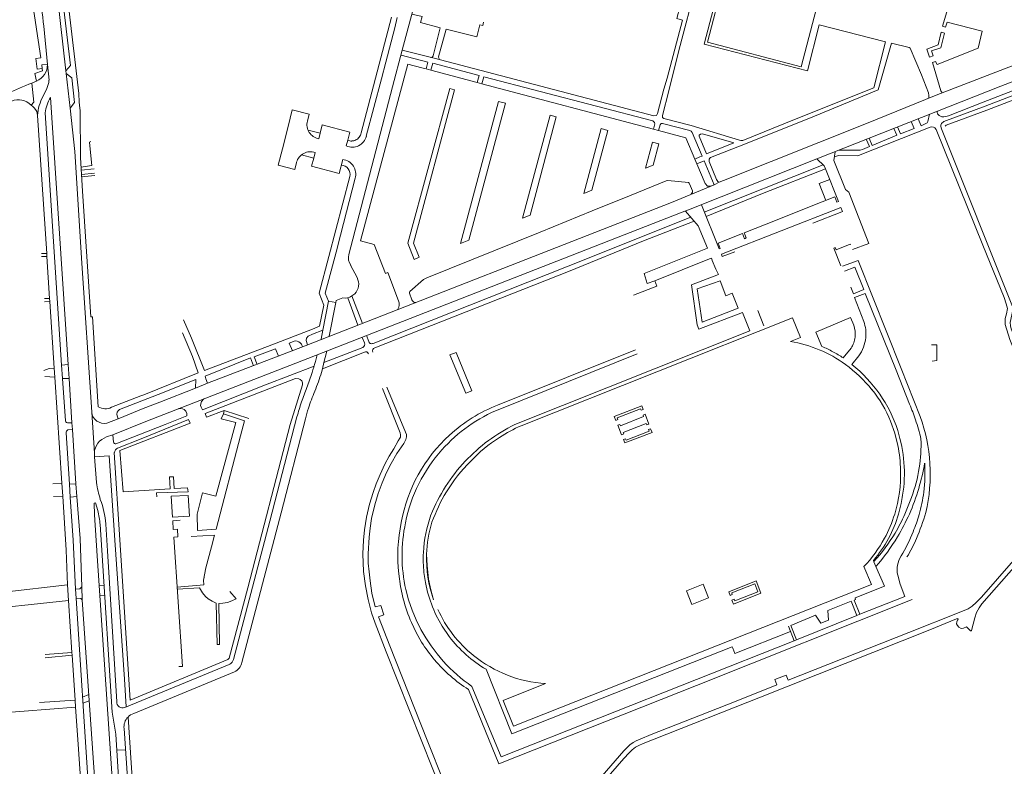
# Model space of a CAD drawing. Extents: x 145000 to 155000, y 457500 to 470000.
# Tile 469 of 548: x 154225 to 154571, y 465162 to 465424. Entities that reach past the tile are written whole.
import ezdxf

# ---------------------------------------------------------------- set-up
doc = ezdxf.new("R2010")
doc.units = 0
doc.header["$LTSCALE"] = 0.2
doc.header["$MEASUREMENT"] = 0
doc.layers.add('kant verharding', color=252, linetype='Continuous', lineweight=0)

msp = doc.modelspace()

# ---------------------------------------------------------------- linework, layer by layer
at = {"layer": 'kant verharding', "lineweight": 0}
for p, q in [((154232.82, 465410.18), (154229.17, 465434.86)), ((154241.7, 465405.61), (154238.8, 465430.66)), ((154345.31, 465383.79), (154355.97, 465424.41)), ((154357.08, 465420.71), (154357.99, 465424.29)), ((154235.24, 465407.83), (154233.89, 465421.25)), ((154359.75, 465412.9), (154356.36, 465400.02)), ((154359.75, 465412.9), (154370.88, 465410.03)), ((154368.73, 465408.68), (154359.29, 465411.15)), ((154368.08, 465406.26), (154368.73, 465408.68)), ((154369.75, 465405.82), (154370.41, 465408.24)), ((154230.79, 465404.62), (154233.5, 465405.57)), ((154235.24, 465407.83), (154233.18, 465407.65)), ((154233.38, 465406.44), (154233.5, 465405.57)), ((154235.24, 465407.83), (154235.74, 465402.3)), ((154243.73, 465403.17), (154241.79, 465404.71)), ((154243.15, 465392.55), (154241.79, 465404.71)), ((154366.61, 465406.65), (154368.08, 465406.26)), ((154368.08, 465406.26), (154369.75, 465405.82)), ((154386.06, 465401.54), (154369.75, 465405.82)), ((154229.76, 465401.32), (154231.38, 465401.98)), ((154229.76, 465401.32), (154230.39, 465394.59)), ((154230.79, 465404.62), (154231.38, 465401.98)), ((154244.68, 465394.45), (154243.73, 465403.17)), ((154386.06, 465401.54), (154387.71, 465401.08)), ((154235, 465399.4), (154233.65, 465396.73)), ((154356.36, 465400.02), (154340.93, 465341.17)), ((154376.38, 465399.35), (154378.08, 465398.88)), ((154229.47, 465393.56), (154230.39, 465394.59)), ((154236.27, 465396.3), (154242.48, 465302.56)), ((154243.15, 465392.55), (154244.68, 465394.45)), ((154246.35, 465394.66), (154246.41, 465393.6)), ((154380.15, 465345), (154393.52, 465394.86)), ((154395.95, 465394.23), (154393.52, 465394.86)), ((154231.76, 465389.94), (154231.44, 465391.35)), ((154246.41, 465393.6), (154246.64, 465391.55)), ((154246.76, 465375.14), (154246.64, 465391.55)), ((154321.14, 465391.92), (154319.67, 465386.08)), ((154327.05, 465390.41), (154321.14, 465391.92)), ((154395.95, 465394.23), (154383.06, 465346.17)), ((154231.76, 465389.94), (154234.94, 465341.48)), ((154326.43, 465387.95), (154327.05, 465390.41)), ((154401.96, 465353.88), (154411.6, 465390.09)), ((154413.8, 465389.51), (154404.63, 465354.95)), ((154413.8, 465389.51), (154411.6, 465390.09)), ((154330.91, 465383.74), (154326.66, 465384.8)), ((154429.54, 465385.34), (154423.51, 465362.61)), ((154431.86, 465384.71), (154426.31, 465363.78)), ((154431.86, 465384.71), (154429.54, 465385.34)), ((154450.22, 465386.66), (154449.68, 465384.69)), ((154249.9, 465380.61), (154250.45, 465380.76)), ((154250.41, 465375.76), (154249.9, 465380.61)), ((154447.59, 465380.59), (154445.14, 465371.42)), ((154449.84, 465379.99), (154447.59, 465380.59)), ((154459.25, 465382.14), (154462.43, 465374.58)), ((154449.84, 465379.99), (154447.85, 465372.53)), ((154511.64, 465377.14), (154511.19, 465374.18)), ((154250.81, 465372.41), (154250.41, 465375.76)), ((154324.38, 465376.13), (154328.64, 465374.95)), ((154327.89, 465372.09), (154328.64, 465374.95)), ((154328.64, 465374.95), (154329.14, 465376.94)), ((154505.23, 465374.68), (154471.71, 465361.35)), ((154505.23, 465374.68), (154507.85, 465372.28)), ((154511.19, 465374.18), (154515.26, 465363.94)), ((154246.97, 465371.84), (154250.81, 465372.41)), ((154247.04, 465370.72), (154251.56, 465371.26)), ((154316.17, 465372.54), (154322.01, 465371.02)), ((154322.01, 465371.02), (154322.65, 465373.49)), ((154445.14, 465371.42), (154447.85, 465372.53)), ((154465.75, 465356.03), (154507.48, 465372.62)), ((154507.85, 465372.28), (154508.27, 465371.2)), ((154508.27, 465371.2), (154512.81, 465359.74)), ((154251.76, 465369.71), (154247.13, 465369.21)), ((154247.18, 465368.36), (154251.82, 465368.91)), ((154341.31, 465368.51), (154334.01, 465340.49)), ((154470.99, 465366.48), (154472.54, 465367.09)), ((154423.51, 465362.61), (154426.31, 465363.78)), ((154454.23, 465359.41), (154469.22, 465365.62)), ((154469.22, 465365.62), (154470.99, 465366.48)), ((154515.26, 465363.94), (154516.46, 465363.04)), ((154471.71, 465361.35), (154460.81, 465357.02)), ((154502.72, 465357.83), (154511.56, 465361.34)), ((154511.56, 465361.34), (154512.27, 465359.49)), ((154516.46, 465363.04), (154523.55, 465345.06)), ((154325.68, 465309.14), (154454.23, 465359.41)), ((154457.95, 465355.99), (154460.81, 465357.02)), ((154459.18, 465356.38), (154463.64, 465351.18)), ((154464.77, 465358.59), (154470.95, 465343.09)), ((154513.62, 465357.69), (154471.75, 465341.29)), ((154490.78, 465353.11), (154502.72, 465357.83)), ((154512.27, 465359.49), (154512.81, 465359.74)), ((154513.62, 465357.69), (154514.27, 465356.24)), ((154326.54, 465304.64), (154457.95, 465355.99)), ((154401.96, 465353.88), (154404.63, 465354.95)), ((154417.32, 465336.84), (154461.05, 465354.2)), ((154479.79, 465348.8), (154490.78, 465353.11)), ((154514.02, 465356.14), (154503.88, 465352.13)), ((154514.27, 465356.24), (154514.02, 465356.14)), ((154463.64, 465351.18), (154466.87, 465343.38)), ((154380.15, 465345), (154383.06, 465346.17)), ((154470.64, 465345.14), (154479.14, 465348.55)), ((154479.14, 465348.55), (154479.89, 465346.65)), ((154480.49, 465346.95), (154479.79, 465348.8)), ((154479.89, 465346.65), (154480.49, 465346.95)), ((154471.35, 465343.29), (154470.64, 465345.14)), ((154470.95, 465343.09), (154471.35, 465343.29)), ((154511.2, 465343.37), (154511.71, 465343.57)), ((154513.67, 465337.13), (154511.2, 465343.37)), ((154511.71, 465343.57), (154511.99, 465342.79)), ((154511.99, 465342.79), (154516.99, 465344.72)), ((154516.99, 465344.72), (154517.09, 465344.5)), ((154517.71, 465342.88), (154523.55, 465345.06)), ((154233.1, 465341.54), (154234.94, 465341.48)), ((154233.13, 465340.4), (154234.94, 465340.39)), ((154234.94, 465341.48), (154234.94, 465340.39)), ((154234.94, 465340.39), (154235.94, 465325.74)), ((154448.35, 465331.88), (154467.55, 465339.59)), ((154468.3, 465339.89), (154467.55, 465339.59)), ((154468.3, 465339.89), (154468.55, 465339.14)), ((154468.55, 465339.14), (154468.47, 465339.07)), ((154468.47, 465339.07), (154469.84, 465335.98)), ((154471.75, 465341.29), (154472.05, 465340.39)), ((154476.47, 465342.12), (154472.05, 465340.39)), ((154514.3, 465337.04), (154519.69, 465339.09)), ((154519.69, 465339.09), (154534.79, 465301.16)), ((154343.88, 465333.03), (154341.62, 465337.38)), ((154349.48, 465309.96), (154417.32, 465336.84)), ((154518.55, 465336.69), (154515, 465335.29)), ((154521.69, 465328.84), (154518.55, 465336.69)), ((154418.02, 465335.14), (154350.13, 465308.36)), ((154440.87, 465326.93), (154449.08, 465330.04)), ((154473.27, 465326.69), (154471.26, 465331.89)), ((154518.06, 465327.39), (154517.16, 465329.64)), ((154521.69, 465328.84), (154518.06, 465327.39)), ((154234.18, 465325.7), (154235.94, 465325.74)), ((154235.94, 465325.74), (154236, 465324.65)), ((154340.62, 465325.98), (154344.11, 465316.34)), ((154342.08, 465326.6), (154343.03, 465327.35)), ((154342.08, 465326.6), (154345.73, 465316.97)), ((154475.52, 465327.6), (154473.27, 465326.69)), ((154477.58, 465322.35), (154475.52, 465327.6)), ((154518.51, 465326.04), (154522.2, 465327.49)), ((154521.72, 465317.65), (154518.51, 465326.04)), ((154533.09, 465300.51), (154522.2, 465327.49)), ((154234.19, 465324.53), (154236, 465324.65)), ((154236, 465324.65), (154237.53, 465301.22)), ((154331.88, 465314.6), (154333.83, 465324.73)), ((154334.11, 465312.43), (154336.42, 465324.32)), ((154464.94, 465317.39), (154477.58, 465322.35)), ((154401.51, 465281.07), (154496.73, 465318.92)), ((154463.84, 465314.93), (154479.13, 465320.85)), ((154479.13, 465320.85), (154481.7, 465314.39)), ((154484.53, 465321.51), (154486.63, 465316.16)), ((154496.73, 465318.92), (154499.54, 465312.07)), ((154517.07, 465319.04), (154504.88, 465313.93)), ((154518.17, 465316.34), (154517.07, 465319.04)), ((154463.84, 465314.93), (154463.29, 465316.43)), ((154346.43, 465310.11), (154345.67, 465312.06)), ((154347.17, 465312.7), (154347.98, 465310.61)), ((154481.7, 465314.39), (154399.26, 465281.47)), ((154499.54, 465312.07), (154496.04, 465310.67)), ((154504.88, 465313.93), (154507.04, 465308.88)), ((154291.41, 465295.96), (154325.68, 465309.14)), ((154332.25, 465303.19), (154345.88, 465308.51)), ((154514.49, 465304.84), (154517.24, 465308.24)), ((154269.76, 465282.56), (154326.54, 465304.64)), ((154329.89, 465305.95), (154329.24, 465303.54)), ((154346.43, 465306.91), (154331.72, 465301.05)), ((154332.25, 465303.19), (154332.69, 465305.04)), ((154332.69, 465305.04), (154333.21, 465307.24)), ((154376.48, 465305.99), (154378.62, 465306.79)), ((154382.09, 465292.5), (154376.48, 465305.99)), ((154378.62, 465306.79), (154384.19, 465293.35)), ((154393.2, 465288.26), (154441.62, 465307.72)), ((154442.2, 465306.26), (154393.95, 465286.91)), ((154517.55, 465302.49), (154519.94, 465305.54)), ((154235.75, 465301.15), (154233.97, 465300.39)), ((154235.75, 465301.15), (154237.53, 465301.22)), ((154237.53, 465301.22), (154237.79, 465298.07)), ((154240.18, 465302.34), (154242.48, 465302.56)), ((154242.81, 465297.63), (154242.48, 465302.56)), ((154331.35, 465299.79), (154331.72, 465301.05)), ((154331.72, 465301.05), (154332.25, 465303.19)), ((154534.79, 465301.16), (154541.46, 465284.27)), ((154234.27, 465298.39), (154236.02, 465298.19)), ((154236.02, 465298.19), (154237.79, 465298.07)), ((154237.79, 465298.07), (154240.24, 465260.85)), ((154240.47, 465297.61), (154242.81, 465297.63)), ((154240.47, 465297.61), (154241.49, 465282.74)), ((154242.81, 465297.63), (154243.81, 465282.08)), ((154537.81, 465288.61), (154533.09, 465300.51)), ((154274, 465292), (154287.29, 465297.25)), ((154274.59, 465289.33), (154287.12, 465294.27)), ((154287.12, 465294.27), (154287.29, 465297.25)), ((154287.12, 465294.27), (154291.41, 465295.96)), ((154360.91, 465278.8), (154354.35, 465294.62)), ((154267.96, 465291.49), (154257.72, 465287.54)), ((154274, 465292), (154260.46, 465286.76)), ((154267.96, 465291.49), (154268.97, 465291.93)), ((154384.19, 465293.35), (154382.09, 465292.5)), ((154250.62, 465287.56), (154250.74, 465285.78)), ((154443.79, 465288.06), (154434.14, 465284.25)), ((154444.29, 465286.76), (154443.79, 465288.06)), ((154250.74, 465285.78), (154251.66, 465271.38)), ((154260.03, 465283.52), (154259.67, 465284.54)), ((154296.94, 465285.27), (154297.17, 465286.39)), ((154304.35, 465282.72), (154296.94, 465285.27)), ((154297.17, 465286.39), (154305.88, 465283.6)), ((154322.77, 465284.13), (154313.23, 465247.57)), ((154434.14, 465284.25), (154434.64, 465282.95)), ((154435.14, 465283.85), (154443.34, 465287.01)), ((154435.44, 465283.2), (154435.14, 465283.85)), ((154436.35, 465281.01), (154444.44, 465284.26)), ((154443.34, 465287.01), (154443.54, 465286.46)), ((154443.54, 465286.46), (154444.29, 465286.76)), ((154444.24, 465284.76), (154444.94, 465285.06)), ((154444.44, 465284.26), (154444.24, 465284.76)), ((154444.94, 465285.06), (154446.24, 465281.61)), ((154242.55, 465282.06), (154243.81, 465282.08)), ((154243.95, 465279.73), (154243.81, 465282.08)), ((154276.5, 465281.43), (154259.21, 465274.76)), ((154268.11, 465276.45), (154284.76, 465283.23)), ((154317.17, 465250.48), (154325.72, 465283.44)), ((154434.64, 465282.95), (154435.44, 465283.2)), ((154435.4, 465281.2), (154436.1, 465281.51)), ((154436.7, 465277.91), (154435.4, 465281.2)), ((154436.1, 465281.51), (154436.35, 465281.01)), ((154445.34, 465281.86), (154437.25, 465278.71)), ((154445.54, 465281.32), (154445.34, 465281.86)), ((154446.24, 465281.61), (154445.54, 465281.32)), ((154243.95, 465279.73), (154242.4, 465279.56)), ((154243.95, 465279.73), (154245.2, 465260.71)), ((154258.16, 465277.92), (154258.34, 465275.24)), ((154437.45, 465278.16), (154436.7, 465277.91)), ((154437.25, 465278.71), (154437.45, 465278.16)), ((154447.45, 465278.72), (154437.9, 465275.01)), ((154438.3, 465275.96), (154446.35, 465279.17)), ((154446.15, 465279.77), (154446.89, 465280.02)), ((154446.35, 465279.17), (154446.15, 465279.77)), ((154446.89, 465280.02), (154447.45, 465278.72)), ((154259.83, 465273.19), (154268.11, 465276.45)), ((154437.4, 465276.21), (154438.1, 465276.51)), ((154437.9, 465275.01), (154437.4, 465276.21)), ((154438.1, 465276.51), (154438.3, 465275.96)), ((154251.75, 465270.11), (154251.66, 465271.38)), ((154252.39, 465261.09), (154251.75, 465270.11)), ((154260.63, 465240.96), (154258.67, 465271.7)), ((154237.06, 465260.61), (154240.24, 465260.85)), ((154240.24, 465260.85), (154240.55, 465256.37)), ((154242.89, 465260.59), (154245.2, 465260.71)), ((154245.51, 465256.17), (154245.2, 465260.71)), ((154237.33, 465256.21), (154240.55, 465256.37)), ((154240.55, 465256.37), (154241.77, 465237.43)), ((154243.19, 465256.01), (154245.51, 465256.17)), ((154245.51, 465256.17), (154246.64, 465241.48)), ((154284.55, 465256.6), (154278.6, 465256.3)), ((154278.6, 465256.3), (154279.08, 465249.01)), ((154285.03, 465249.36), (154284.55, 465256.6)), ((154243.19, 465256.01), (154244.2, 465240.94)), ((154536.12, 465250.01), (154538.46, 465255.86)), ((154279.08, 465249.01), (154285.03, 465249.36)), ((154317.17, 465250.48), (154303.37, 465198.02)), ((154253.68, 465246.38), (154254.27, 465237.33)), ((154256.33, 465237.14), (154255.69, 465246.57)), ((154279.16, 465247.72), (154281.83, 465247.88)), ((154279.35, 465244.62), (154279.16, 465247.72)), ((154300.52, 465199.02), (154313.23, 465247.57)), ((154280.84, 465244.71), (154279.35, 465244.62)), ((154281, 465242.02), (154280.84, 465244.71)), ((154293.82, 465242.63), (154285.66, 465242.22)), ((154287.88, 465244.28), (154294.37, 465244.71)), ((154245.05, 465223.66), (154244.2, 465240.94)), ((154279.57, 465241.93), (154281, 465242.02)), ((154279.57, 465241.93), (154282.54, 465196.61)), ((154242.29, 465225.24), (154241.77, 465237.43)), ((154259.25, 465136.43), (154252.68, 465235.37)), ((154257.87, 465180.52), (154254.27, 465237.33)), ((154256.33, 465237.14), (154259.52, 465184.22)), ((154525.14, 465233.76), (154525.29, 465233.35)), ((154525.99, 465231.66), (154525.29, 465233.35)), ((154524.39, 465225.36), (154521.79, 465231.61)), ((154525.99, 465231.66), (154528.99, 465224.76)), ((154534.49, 465225.46), (154533.64, 465228.56)), ((154242.29, 465225.24), (154219.91, 465222.66)), ((154242.62, 465219.73), (154242.29, 465225.24)), ((154398.75, 465175.59), (154524.39, 465225.36)), ((154483.99, 465226.61), (154474.34, 465222.76)), ((154475.39, 465222.36), (154483.49, 465225.56)), ((154483.49, 465225.56), (154484.54, 465222.76)), ((154485.64, 465222.31), (154483.99, 465226.61)), ((154536.09, 465221.11), (154534.49, 465225.46)), ((154245.23, 465220.49), (154245.05, 465223.66)), ((154253.38, 465224.82), (154255.06, 465224.93)), ((154288.6, 465224.2), (154280.77, 465223.66)), ((154299.26, 465222.85), (154301.47, 465220.33)), ((154459.49, 465223.11), (154461.34, 465218.36)), ((154474.34, 465222.76), (154474.79, 465221.51)), ((154474.79, 465221.51), (154475.54, 465221.81)), ((154475.54, 465221.81), (154475.39, 465222.36)), ((154475.94, 465218.47), (154485.64, 465222.31)), ((154484.54, 465222.76), (154476.44, 465219.56)), ((154528.99, 465224.76), (154518.64, 465220.61)), ((154243.79, 465201.53), (154242.62, 465219.73)), ((154250.84, 465136.11), (154245.23, 465220.49)), ((154253.6, 465221.38), (154255.27, 465221.49)), ((154461.34, 465218.36), (154467.24, 465220.71)), ((154538.74, 465220.07), (154462.95, 465189.93)), ((154476.19, 465220.16), (154475.44, 465219.86)), ((154475.44, 465219.86), (154475.94, 465218.47)), ((154476.44, 465219.56), (154476.19, 465220.16)), ((154517.34, 465219.46), (154509.14, 465216.22)), ((154519.29, 465214.42), (154517.34, 465219.46)), ((154518.84, 465220.06), (154518.34, 465219.86)), ((154518.34, 465219.86), (154520.39, 465214.92)), ((154518.64, 465220.61), (154518.84, 465220.06)), ((154520.39, 465214.92), (154536.09, 465221.11)), ((154509.14, 465216.22), (154509.34, 465212.87)), ((154520.39, 465214.92), (154519.29, 465214.42)), ((154504.74, 465214.52), (154496.14, 465210.97)), ((154498.14, 465205.97), (154519.29, 465214.42)), ((154506.64, 465211.82), (154504.74, 465214.52)), ((154509.34, 465212.87), (154506.64, 465211.82)), ((154476.49, 465201.13), (154495.99, 465208.83)), ((154497.29, 465205.62), (154495.24, 465210.67)), ((154496.14, 465210.97), (154498.14, 465205.97)), ((154394.5, 465164.85), (154497.29, 465205.62)), ((154497.29, 465205.62), (154498.14, 465205.97)), ((154243.79, 465201.53), (154234.34, 465200.79)), ((154243.86, 465200.51), (154243.79, 465201.53)), ((154475.54, 465203.47), (154398.15, 465172.99)), ((154475.74, 465203.03), (154475.54, 465203.47)), ((154475.74, 465203.03), (154476.49, 465201.13)), ((154243.86, 465200.51), (154234.44, 465199.61)), ((154244.92, 465184.75), (154243.86, 465200.51)), ((154262.32, 465182.22), (154298.92, 465197.22)), ((154300.83, 465194.72), (154265.47, 465180.07)), ((154282.54, 465196.61), (154281.29, 465196.53)), ((154398.15, 465172.99), (154389.14, 465195.58)), ((154410.04, 465190.58), (154395.1, 465184.64)), ((154382.95, 465188.48), (154393.65, 465162.4)), ((154384.2, 465189.58), (154394.5, 465164.85)), ((154393.65, 465162.4), (154462.95, 465189.93)), ((154244.92, 465184.75), (154232.37, 465183.92)), ((154244.92, 465184.75), (154245.09, 465182.25)), ((154249.69, 465186.77), (154247.53, 465185.8)), ((154249.85, 465184.53), (154247.67, 465183.73)), ((154395.1, 465184.64), (154398.75, 465175.59)), ((154245.09, 465182.25), (154197.11, 465178.61)), ((154245.85, 465170.95), (154245.09, 465182.25)), ((154259.17, 465172.82), (154257.87, 465180.52)), ((154266.84, 465130.39), (154263.47, 465178.82)), ((154262.07, 465174.77), (154265.69, 465123.34)), ((154248.33, 465135.88), (154245.85, 465170.95)), ((154261.99, 465130.04), (154259.17, 465172.82)), ((154259.55, 465167.15), (154262.6, 465167.36))]:
    msp.add_line(p, q, dxfattribs=at)
at = {"layer": 'kant verharding', "lineweight": 0, "flags": 128}
for points in [[(154478.16, 465500), (154459.15, 465427.39), (154457.16, 465427.99), (154456.09, 465423.96), (154458.12, 465423.41), (154452.71, 465402.97), (154451.55, 465399.16)], [(154453.3, 465398.56), (154456.82, 465412.75), (154463.06, 465436.25), (154469.7, 465461.93), (154479.74, 465500)], [(154487.91, 465500), (154465.7, 465414.96), (154501.91, 465405.55), (154506.11, 465421.76), (154529.39, 465415.75), (154525.25, 465399.65), (154497.39, 465388.58), (154479.24, 465381.21), (154478.62, 465381.19), (154478.1, 465381.29), (154461.19, 465386.39)], [(154488.89, 465500), (154466.84, 465415.64), (154499.76, 465406.96)], [(154499.76, 465406.96), (154523.48, 465497.93), (154515.57, 465500)], [(154360.15, 465432.48), (154362.77, 465430.82), (154364.25, 465429.84), (154359.75, 465412.9)], [(154553.34, 465434.65), (154549.4, 465421.23), (154550.45, 465420.98), (154550.95, 465422.69), (154563.26, 465419.51), (154561.86, 465413.54), (154547.49, 465407.8), (154546.92, 465408.91), (154545.8, 465408.48), (154548.75, 465398.59), (154549.26, 465397.88)], [(154243.25, 465407.53), (154240.73, 465429.18), (154238.8, 465430.66)], [(154241.79, 465432.05), (154242.27, 465428.36), (154242.61, 465428.42), (154246.17, 465397.59), (154246.35, 465394.66)], [(154369.79, 465410.31), (154370.37, 465410.51), (154370.57, 465410.84), (154373.03, 465420.74), (154366.19, 465422.51), (154366.71, 465424.63), (154363.08, 465425.44)], [(154388.27, 465422.64), (154387.97, 465421.51), (154386.93, 465421.72), (154385.92, 465417.59), (154375.1, 465420.25), (154372.45, 465410.52), (154372.52, 465410), (154372.77, 465409.53)], [(154357.08, 465420.71), (154353.91, 465408.61), (154352.39, 465402.74), (154347.12, 465382.67)], [(154548.83, 465419.15), (154550.09, 465418.84), (154548.74, 465413.67), (154545.47, 465412.57), (154546.04, 465410.85), (154544.8, 465410.4), (154543.86, 465413.23), (154547.85, 465414.67), (154548.83, 465419.15)], [(154547.54, 465391.44), (154547.49, 465390.95), (154547.59, 465390.47), (154548.12, 465389.88), (154549.14, 465389.45), (154549.78, 465389.41), (154550.5, 465389.53), (154551.48, 465389.82), (154563.58, 465394.64), (154584.75, 465402.85), (154601.26, 465409.38), (154622.05, 465417.24), (154620.77, 465417.97), (154618.66, 465418.78), (154618.18, 465418.8)], [(154544.52, 465395.99), (154544.59, 465396.98), (154544.39, 465397.85), (154542.03, 465404.14), (154538.01, 465413.61), (154537.7, 465413.8), (154531.48, 465415.26), (154526.79, 465398.98), (154504.46, 465389.73), (154480.18, 465379.97), (154467.94, 465375.17), (154467.65, 465374.94), (154467.44, 465374.57), (154467.4, 465374.26), (154467.49, 465373.76), (154470.02, 465367.41), (154470.45, 465366.77), (154470.99, 465366.48)], [(154472.54, 465367.09), (154522.68, 465387.17), (154547.17, 465397.07), (154568.03, 465405.16), (154595.1, 465415.58)], [(154623.48, 465415.84), (154614.11, 465412.34), (154598.16, 465406.14), (154564.37, 465393.23), (154549.83, 465387.8), (154549.05, 465387.14), (154548.79, 465386.57), (154548.72, 465386.05), (154548.94, 465385.22), (154573.97, 465322.94), (154574.06, 465322.21), (154573.99, 465321.6), (154573.14, 465317.23), (154573.18, 465316.16), (154573.48, 465315.05), (154578.91, 465301.09), (154591.26, 465269.96), (154591.95, 465269.16), (154592.57, 465268.75), (154593.27, 465268.53), (154594.21, 465268.54), (154595.38, 465268.72), (154596.63, 465268.64)], [(154624.01, 465414.43), (154614.64, 465410.93), (154598.7, 465404.74), (154564.92, 465391.84), (154550.6, 465386.49), (154550.27, 465386.18)], [(154232.82, 465410.18), (154231.06, 465409.91), (154231.6, 465406.18), (154233.38, 465406.44), (154233.18, 465407.65)], [(154370.41, 465408.24), (154386.7, 465403.96), (154386.06, 465401.54)], [(154370.88, 465410.03), (154447.99, 465389.85), (154448.92, 465389.9), (154449.29, 465390.59), (154451.55, 465399.16)], [(154597.41, 465410.83), (154569.79, 465400.24), (154505.23, 465374.68)], [(154241.79, 465404.71), (154241.7, 465405.61), (154243.25, 465407.53)], [(154349.9, 465344.71), (154345.08, 465345.99), (154361.66, 465407.96), (154366.61, 465406.65)], [(154387.71, 465401.08), (154388.41, 465403.51), (154447.7, 465388.02), (154448.32, 465387.52), (154448.39, 465387), (154447.92, 465385.14)], [(154376.38, 465399.35), (154361.68, 465345.08), (154363.87, 465339.44), (154365.71, 465340.16), (154363.7, 465345.12), (154378.08, 465398.88)], [(154387.71, 465401.08), (154447.92, 465385.14), (154449.68, 465384.69), (154459.25, 465382.14)], [(154453.3, 465398.56), (154451.04, 465389.93), (154451.09, 465389.28), (154451.57, 465388.91), (154461.19, 465386.39)], [(154234.37, 465390.89), (154240.18, 465302.34), (154240.47, 465297.61)], [(154243.15, 465392.55), (154244.77, 465377.27), (154247.32, 465338.16), (154250.62, 465287.56)], [(154533.59, 465385.93), (154534.62, 465383.48), (154539.39, 465385.34), (154538.33, 465387.8)], [(154540.78, 465388.77), (154541.89, 465386.27), (154543.94, 465387.3), (154544.22, 465387.84), (154544.79, 465390.35)], [(154319.67, 465386.08), (154317.64, 465378.22), (154316.17, 465372.54)], [(154340.1, 465379.32), (154340.57, 465381.24), (154341.36, 465384.12), (154331.67, 465386.61), (154330.91, 465383.74), (154330.41, 465381.78)], [(154462.43, 465374.58), (154464.22, 465375.39), (154464.94, 465375.68), (154461.46, 465383.93), (154461.16, 465384.42), (154460.69, 465384.64), (154451.11, 465387.1), (154450.58, 465387.08), (154450.22, 465386.66)], [(154563.49, 465344.45), (154547.17, 465384.99), (154546.66, 465385.54), (154546.23, 465385.8), (154545.66, 465385.92), (154545.03, 465385.8), (154519.89, 465375.9), (154519.34, 465375.83), (154512.74, 465375.87), (154511.37, 465375.33)], [(154523.57, 465381.96), (154524.67, 465379.43), (154533.33, 465383.01), (154532.28, 465385.41)], [(154466.57, 465376.43), (154476.1, 465380.37), (154465.06, 465383.49), (154464.46, 465383.43), (154463.96, 465383.07), (154463.9, 465382.67), (154466.57, 465376.43)], [(154512.92, 465377.74), (154519.86, 465377.71), (154520.49, 465377.81), (154521.25, 465377.99), (154523.7, 465379.02), (154522.6, 465381.58)], [(154252.98, 465287.73), (154250.97, 465319.26), (154250.38, 465319.23), (154247.49, 465363.42), (154246.76, 465375.14)], [(154338.84, 465374.45), (154337.57, 465369.62), (154327.89, 465372.09)], [(154462.43, 465374.58), (154463.13, 465372.92), (154466.1, 465366.12), (154466.92, 465365.1), (154467.94, 465365.17), (154469.22, 465365.62)], [(154469.22, 465365.62), (154465.66, 465373.96), (154463.13, 465372.92)], [(154508.27, 465371.2), (154486.21, 465362.51), (154466.4, 465354.52)], [(154343.23, 465367.88), (154338.03, 465347.9), (154336.5, 465342.02), (154332.7, 465327.57), (154333.83, 465324.73), (154336.42, 465324.32), (154336.5, 465325), (154338.91, 465325.94)], [(154364.37, 465324.27), (154363.84, 465324.41), (154363.29, 465324.9), (154363.1, 465325.22), (154362.28, 465327.61), (154362.31, 465327.95), (154362.44, 465328.19), (154367.18, 465332.37), (154368.34, 465332.93), (154408.09, 465349), (154426.41, 465356.51), (154439.53, 465361.79), (154452.3, 465367.02), (154452.96, 465367.11), (154460.14, 465366.45), (154460.4, 465366.21), (154460.55, 465365.95), (154461.58, 465363.49), (154461.59, 465363.06), (154461.19, 465362.29)], [(154509.75, 465367.48), (154506.03, 465366.01), (154508.38, 465360.07)], [(154462.19, 465352.87), (154444.42, 465345.94), (154418.02, 465335.14)], [(154358.42, 465324.91), (154354.69, 465334.78), (154353.89, 465334.47), (154349.9, 465344.71)], [(154449.08, 465330.04), (154448.35, 465331.88), (154445.69, 465330.93), (154444.61, 465334.51), (154466.87, 465343.38)], [(154589.89, 465269.31), (154589.67, 465270.05), (154586.51, 465277.28), (154572.97, 465311.35), (154571.35, 465316.6), (154571.33, 465318.63), (154571.86, 465320.28), (154572.12, 465322.21), (154571.75, 465323.89), (154570.96, 465326.09), (154563.49, 465344.45)], [(154334.01, 465340.49), (154330.56, 465327.53), (154332.18, 465323.35), (154330.74, 465316), (154328.27, 465315)], [(154463.29, 465316.43), (154461.22, 465330.49), (154470.7, 465334.12), (154469.84, 465335.98)], [(154471.26, 465331.89), (154463.23, 465329.07), (154464.94, 465317.39)], [(154328.27, 465315), (154313.9, 465309.44), (154290.3, 465300.41), (154285.71, 465311.82), (154282.91, 465318.21)], [(154268.97, 465291.93), (154288.14, 465299.64), (154286.16, 465305.37), (154282.6, 465313.64)], [(154326.47, 465309.45), (154325.97, 465310.98), (154326.11, 465311.82), (154326.67, 465312.48), (154328.18, 465313.18)], [(154328.18, 465313.18), (154331.88, 465314.6), (154331.24, 465311.47)], [(154308.8, 465302.56), (154307.72, 465305.21), (154315.24, 465308.08), (154316.33, 465305.49)], [(154321.15, 465307.37), (154320.05, 465310.03), (154322.13, 465310.82), (154322.81, 465310.72), (154323.4, 465310.49), (154323.93, 465310.15), (154324.31, 465309.66), (154324.7, 465308.76)], [(154545.72, 465303.77), (154547.33, 465303.89), (154547.36, 465309.47), (154545.53, 465309.48)], [(154290.58, 465298.49), (154306.41, 465304.9), (154307.46, 465302.04)], [(154290.13, 465290.55), (154289.26, 465289.59), (154288.98, 465288.77), (154288.94, 465288.16), (154289.16, 465287.53), (154289.58, 465286.68), (154311.78, 465295.36), (154328.79, 465301.92)], [(154290.6, 465285.35), (154322.3, 465297.58), (154323.37, 465297.48), (154323.89, 465297.27), (154324.43, 465296.8), (154324.72, 465296.11), (154324.68, 465295.46), (154320.38, 465281.51), (154305.53, 465224.18), (154298.99, 465199.52), (154298.8, 465199.25), (154298.49, 465198.98), (154264.2, 465184.72), (154260.63, 465240.96)], [(154290.58, 465298.49), (154290.82, 465297.53), (154291.41, 465295.96)], [(154352.75, 465294.07), (154358.98, 465278.54), (154359.15, 465277.83), (154359.08, 465277.01), (154358.92, 465276.66), (154358.34, 465275.74), (154356.82, 465273), (154355.11, 465270.39), (154353.62, 465267.53), (154351.92, 465263.94), (154350.56, 465260.69), (154349.47, 465257.6), (154348.24, 465253.57), (154347.16, 465248.98), (154346.48, 465244.53), (154346.12, 465240.89), (154345.9, 465236.09), (154346.15, 465229.89), (154346.77, 465224.85), (154347.73, 465220.05), (154348.91, 465215.41), (154350.22, 465211.76), (154354.12, 465201.75), (154378.7, 465139.95)], [(154255.99, 465282), (154260.03, 465283.52), (154268.84, 465287.09), (154274.59, 465289.33)], [(154276.5, 465281.43), (154284.11, 465284.52), (154284.14, 465285.4), (154283.82, 465286.14), (154283.18, 465286.7), (154282.56, 465286.96), (154281.72, 465287.12), (154281.22, 465287.11)], [(154289.67, 465257.54), (154294.34, 465256.29), (154301.32, 465282.15), (154296.2, 465283.43), (154296.94, 465285.27)], [(154297.17, 465286.39), (154291.04, 465284.08), (154290.6, 465285.35)], [(154255.95, 465277.11), (154258.16, 465277.92), (154269.76, 465282.56)], [(154284.76, 465283.23), (154285.29, 465281.9), (154260.61, 465272.41), (154261.82, 465257.85), (154278.22, 465258.93), (154277.99, 465263.09), (154279.42, 465263.09), (154279.65, 465259.03), (154284.39, 465259.29), (154284.54, 465257.91)], [(154294.37, 465244.71), (154302.99, 465277.53), (154304.35, 465282.72)], [(154531.12, 465282.61), (154532.59, 465278.45), (154533.67, 465274.17)], [(154241.78, 465278.62), (154242.89, 465260.59), (154243.19, 465256.01)], [(154348.98, 465248.5), (154350.15, 465253.31), (154351.32, 465257.33), (154352.71, 465261.07), (154354.21, 465264.63), (154355.86, 465267.83), (154357.84, 465271.29), (154360.25, 465274.86), (154361.02, 465276.21), (154361.25, 465277.2), (154361.16, 465278.03), (154360.91, 465278.8)], [(154251.75, 465270.11), (154256.9, 465270.44), (154258.89, 465240.85)], [(154284.54, 465257.91), (154273.44, 465257.45), (154273.58, 465256.12)], [(154289.67, 465257.54), (154287.79, 465250.06), (154287.88, 465244.28)], [(154251.64, 465253.93), (154252.04, 465253.98), (154252.9, 465251.31)], [(154252.68, 465235.37), (154251.69, 465249.82), (154251.64, 465253.93)], [(154447.06, 465172.73), (154476.33, 465184.2), (154491.25, 465190.13), (154490.5, 465192.02), (154494.43, 465193.5), (154495.15, 465191.71), (154537.51, 465208.52), (154555.16, 465215.47), (154558.32, 465216.8), (154559.78, 465217.71), (154561.22, 465219.02), (154562.99, 465220.88), (154586.32, 465247.55), (154586.57, 465248.29), (154586.54, 465248.84), (154586.18, 465249.92), (154585.04, 465251.81), (154584.28, 465253.94), (154584.13, 465254.71)], [(154380.44, 465140.74), (154368.43, 465170.71), (154355.33, 465203.83), (154351.38, 465214.03), (154353.32, 465214.68), (154352.2, 465217.94), (154350.27, 465217.46), (154349.1, 465222.34), (154348.46, 465226.62), (154348.06, 465229.78), (154347.79, 465232.88), (154347.78, 465236.09), (154348.12, 465241.94), (154348.46, 465245.12), (154348.98, 465248.5)], [(154587.23, 465245.89), (154563.2, 465218.5), (154562.19, 465217.16), (154561.3, 465215.56), (154560.73, 465213.68), (154559.58, 465209.15), (154559.4, 465209.03), (154559.23, 465209.04), (154557.76, 465210.43), (154556.76, 465209.97), (154555.93, 465209.92), (154555.1, 465210.35), (154554.57, 465210.9), (154554.31, 465211.55), (154554.35, 465212.24), (154554.61, 465212.85), (154554.87, 465213.18), (154554.82, 465213.29), (154554.64, 465213.36), (154554.28, 465213.25), (154544.91, 465209.47)], [(154290.81, 465231.15), (154292.76, 465238.58), (154293.82, 465242.63)], [(154246.64, 465241.48), (154247.23, 465224.49), (154247.42, 465219.91), (154253.18, 465135.95)], [(154262.79, 465182.41), (154262.27, 465192.12), (154258.89, 465240.85)], [(154368.29, 465236), (154368.44, 465232.03), (154368.99, 465227.22), (154369.73, 465223.49), (154370.69, 465220.01)], [(154290.07, 465225.23), (154289.99, 465226.83), (154290.81, 465231.15)], [(154358.49, 465229.05), (154359.11, 465224.67), (154360.07, 465220.34)], [(154368.64, 465222.66), (154367.86, 465226.08), (154367.35, 465229.55)], [(154280.72, 465224.43), (154290.07, 465225.23), (154289.99, 465226.83), (154290.2, 465227.85)], [(154459.49, 465223.11), (154465.34, 465225.41), (154467.24, 465220.71)], [(154245.05, 465223.66), (154246.55, 465223.77), (154247.23, 465224.49)], [(154301.47, 465220.33), (154299.86, 465219.59), (154298.36, 465219.06), (154296.74, 465218.76), (154295.4, 465218.72), (154295.58, 465204.27), (154294.79, 465204.28), (154294.4, 465218.84), (154292.96, 465219.49), (154291.6, 465220.33), (154290.62, 465221.17), (154289.64, 465222.38), (154288.6, 465224.2)], [(154360.99, 465223.56), (154361.95, 465219.93), (154363.16, 465216.38)], [(154242.62, 465219.73), (154207.44, 465215.93), (154207.94, 465212.63)], [(154245.23, 465220.49), (154246.87, 465220.48), (154247.42, 465219.91)], [(154363.16, 465216.38), (154364.61, 465212.92), (154366.29, 465209.57)], [(154362.94, 465211.97), (154364.61, 465208.48), (154366.54, 465205.12)], [(154376.24, 465207.07), (154373.78, 465210.67), (154371.68, 465214.5)], [(154366.29, 465209.57), (154368.01, 465206.62), (154369.89, 465203.77)], [(154544.91, 465209.47), (154485.41, 465185.84), (154448.2, 465171.12)], [(154369.89, 465203.77), (154371.93, 465201.03), (154374.14, 465198.43)], [(154418.08, 465137.8), (154416.4, 465139.28), (154416.3, 465139.54), (154416.44, 465140.03), (154437.48, 465164.27), (154439.33, 465166.23), (154440.46, 465167.28), (154441.63, 465168.24), (154442.8, 465168.87), (154444.29, 465169.57), (154448.2, 465171.12)], [(154447.06, 465172.73), (154443.2, 465171.11), (154441.87, 465170.51), (154440.72, 465169.86), (154439.66, 465169.13), (154438.75, 465168.27), (154437.49, 465166.96), (154424.58, 465152.09)]]:
    msp.add_lwpolyline(points, dxfattribs=at)
at = {"layer": 'kant verharding', "lineweight": 0}
for centre, radius, start, end in [((153972.67, 465394.99), 262.54, 5.7404, 8.5174), ((154228.58, 465408.03), 6.66, 294.7921, 358.304), ((154306.03, 465210.74), 205.28, 111.8113, 117.0867), ((154226.94, 465403), 8.82, 335.9199, 355.4599), ((154224.98, 465389.28), 6.2, 43.6327, 112.7058), ((154247.63, 465389.18), 15.89, 151.6385, 177.2462), ((154250.25, 465388.33), 16.09, 150.322, 170.8556), ((154225.28, 465387.85), 7.09, 29.567, 53.7), ((154331.28, 465386.72), 5.01, 165.7048, 259.957), ((154342.25, 465383.84), 5.01, 244.5688, 346.4587), ((154341.86, 465384.29), 3.32, 247.1336, 272.6418), ((154341.89, 465384.32), 3.34, 272.1926, 297.4937), ((154341.77, 465384.57), 3.62, 297.2353, 322.4224), ((154341.87, 465384.54), 3.52, 321.8159, 347.72), ((154327.5, 465372.2), 5.02, 70.9043, 165.0929), ((154338.27, 465369.32), 5.16, 343.8545, 83.7228), ((154338.21, 465369.3), 3.2, 345.852, 87.9846), ((154345.61, 465340.06), 4.8, 166.6178, 213.9813), ((154339.55, 465330.77), 4.88, 315.4445, 27.5107), ((154339.65, 465330.31), 4.43, 260.3325, 303.3048), ((154354.75, 465323.7), 3.87, 332.9443, 18.329), ((154509.8, 465313.2), 8.94, 353.1864, 20.5529), ((154509.57, 465313.25), 12.92, 354.415, 19.87), ((154509.84, 465313.2), 8.9, 326.1792, 353.1955), ((154509.59, 465313.24), 12.9, 323.3531, 354.4565), ((154345.33, 465309.59), 1.21, 297.057, 341.8349), ((154345.34, 465309.6), 1.2, 341.2356, 25.251), ((154348.96, 465310.86), 1.02, 193.9634, 241.4301), ((154348.98, 465310.85), 1.02, 240.637, 299.363), ((154350.28, 465307.38), 0.996, 98.6656, 154.1346), ((154488, 465264.69), 46.68, 54.2897, 80.0844), ((154490.22, 465268.86), 43.41, 61.5572, 67.1966), ((154346.93, 465306.06), 0.981, 65.8937, 120.5929), ((154346.94, 465306.08), 0.964, 10.739, 65.7563), ((154350.27, 465307.38), 0.987, 154.2081, 211.7097), ((154490.75, 465269.96), 42.19, 55.7589, 61.4889), ((154246.11, 465326.12), 86.14, 342.1327, 344.8049), ((154487.59, 465264.09), 47.4, 38.6778, 54.303), ((154487.57, 465264.47), 48.42, 17.971, 51.7491), ((154245.85, 465326.37), 86.47, 338.3291, 342.0291), ((154258.39, 465321.16), 76.02, 338.3694, 343.6739), ((154415.08, 465259.19), 95.61, 158.3665, 161.589), ((154377.11, 465271.24), 52.81, 155.497, 162.4215), ((154489.38, 465265.56), 45.09, 22.2187, 38.652), ((154255.51, 465291.76), 4.77, 237.897, 297.6096), ((154415.75, 465258.8), 96.37, 161.495, 164.7585), ((154413.04, 465237.43), 54.56, 111.3212, 132.2963), ((154463.44, 465257.64), 80.57, 18.4339, 22.6097), ((154255.03, 465286.21), 4.32, 185.7363, 282.76), ((154261.72, 465285.06), 2.12, 126.7044, 194.2916), ((154377.25, 465271.1), 52.98, 162.3266, 166.5385), ((154414.43, 465236.27), 54.62, 112.021, 138.3316), ((154486.56, 465264.09), 58.49, 3.603, 20.1739), ((154242.59, 465283.27), 1.22, 205.8924, 267.8683), ((154425.76, 465227.35), 60.26, 116.0908, 136.8005), ((154423.19, 465231.23), 54.35, 113.5129, 122.7148), ((154462.94, 465257.44), 81.1, 13.5698, 18.4575), ((154242.75, 465278.65), 0.975, 111.138, 182.0158), ((154257.83, 465271.23), 6.17, 107.7911, 178.6931), ((154412.95, 465237.53), 54.43, 132.2943, 169.8443), ((154422.96, 465231.54), 53.96, 122.6858, 136.7048), ((154486.94, 465264.41), 49.03, 350.9034, 17.8097), ((154259.09, 465275.56), 0.817, 203.3743, 278.5053), ((154484.44, 465264.24), 50.22, 1.3309, 11.3983), ((154489.48, 465274.35), 52.34, 351.1166, 2.3191), ((154260.45, 465271.52), 1.78, 110.39, 174.0418), ((154414.38, 465236.28), 54.58, 138.3042, 168.6464), ((154425.8, 465227.31), 60.31, 136.8069, 158.1776), ((154424.17, 465227.99), 57.31, 134.9462, 148.6048), ((154465.28, 465281.59), 79, 343.4341, 350.0337), ((154488.24, 465264.65), 54.95, 352.8014, 3.4066), ((154486.64, 465264.1), 58.41, 346.6041, 3.6002), ((154485.18, 465264.24), 49.48, 343.2842, 1.3555), ((154489.57, 465274.28), 52.24, 339.3605, 351.1794), ((154286.64, 465265.89), 34.58, 187.9738, 197.9841), ((154424, 465228.04), 57.14, 148.5623, 160.4217), ((154480.57, 465265.27), 55.46, 347.9672, 351.0679), ((154466.5, 465281.16), 77.71, 336.4131, 343.4838), ((154488.02, 465264.65), 55.17, 344.4551, 352.833), ((154225, 465244.22), 30.78, 4.3867, 20.9305), ((154476.16, 465266.12), 59.95, 344.4593, 348.0524), ((154221.77, 465243.87), 32.01, 4.4918, 13.4451), ((154411.88, 465234.33), 44.8, 159.8953, 177.1641), ((154487.17, 465264.26), 47.58, 331.4967, 342.5714), ((154491.28, 465262.53), 44.43, 331.6785, 343.6986), ((154478.4, 465275.77), 63.21, 329.1938, 335.949), ((154469.65, 465280.48), 74.55, 328.9703, 335.9207), ((154477.29, 465269.09), 66.71, 337.7641, 343.2482), ((154477.33, 465269.35), 68.75, 336.1044, 344.1466), ((154417.21, 465235.24), 59.05, 168.3943, 186.0163), ((154413.66, 465235.56), 54.02, 167.7468, 192.8343), ((154412.11, 465234.39), 43.86, 163.0396, 177.8963), ((154477.8, 465276.08), 63.88, 318.0211, 329.2292), ((154483.46, 465266.04), 59.84, 329.1537, 338.2354), ((154487.18, 465264.23), 47.56, 316.6887, 331.5187), ((154491.29, 465262.48), 44.39, 319.6811, 331.7276), ((154470.35, 465280), 73.71, 319.0119, 329.0094), ((154500.92, 465257.35), 42.34, 328.1481, 338.0184), ((154411.77, 465234.39), 44.69, 177.2288, 186.2223), ((154412.13, 465234.41), 43.87, 177.9243, 199.1628), ((154542.56, 465230.48), 9.13, 169.4322, 192.1602), ((154542.98, 465230.33), 9.56, 148.3255, 169.0076), ((154412.67, 465234.43), 45.58, 194.9697, 205.9392), ((154415.16, 465234.58), 56.9, 194.4899, 203.4153), ((154412.8, 465235.14), 44.64, 204.5248, 231.0554), ((154412.1, 465233.61), 53.74, 212.0097, 220.2597), ((154411.9, 465234.11), 44.75, 217.1752, 239.436), ((154297.51, 465200.07), 3.18, 296.3319, 322.1335), ((154297.48, 465200.11), 3.23, 321.8864, 340.1992), ((154299.17, 465198.64), 4.25, 321.0822, 351.5857), ((154411.64, 465233.16), 53.1, 220.2139, 237.2863), ((154416.74, 465236.71), 57.28, 221.9458, 235.3699), ((154412.82, 465235.16), 44.67, 231.0481, 266.4339), ((154299.15, 465198.64), 4.27, 293.0858, 321.1634), ((154261.53, 465184.07), 2.02, 175.8311, 234.8777), ((154261.52, 465184.05), 2, 234.7618, 293.474), ((154267.05, 465175.31), 5.01, 135.6237, 186.2457), ((154267.07, 465175.29), 5.04, 108.5323, 135.5713)]:
    msp.add_arc(centre, radius, start, end, dxfattribs=at)

doc.saveas('drawing.dxf')
